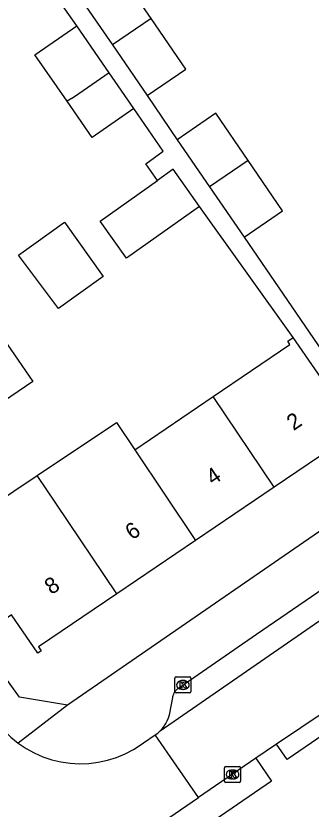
# Model space of a CAD drawing. Extents: x 157466 to 158888, y 383063 to 384677.
# Drawn here: x 158163.01 to 158181.47, y 383576.77 to 383626.43 of the extents above; entities that cross this region are included whole.
import ezdxf

# ---------------------------------------------------------------- set-up
doc = ezdxf.new("R2010")
doc.units = 0
for name, color, linetype in [('IMGEO_Kolk', 7, 'Continuous'), ('IMGEO_Pand', 7, 'Continuous'), ('IMGEO_Pand_nummerreeks', 7, 'Continuous'), ('IMGEO_Rijbaan_lokaal_open', 7, 'Continuous'), ('IMGEO_Voetpad_open', 7, 'Continuous')]:
    doc.layers.add(name, color=color, linetype=linetype)

msp = doc.modelspace()

# ---------------------------------------------------------------- linework, layer by layer
at = {"layer": 'IMGEO_Kolk'}
for p, q in [((158172.956, 383584.122), (158172.956, 383584.974)), ((158173.031, 383585.048), (158173.883, 383585.048)), ((158173.957, 383584.974), (158173.957, 383584.122)), ((158173.444, 383584.828), (158173.469, 383584.828)), ((158173.883, 383584.048), (158173.031, 383584.048)), ((158173.467, 383584.268), (158173.442, 383584.268)), ((158176.136, 383579.441), (158176.988, 383579.441)), ((158176.061, 383578.515), (158176.061, 383579.367)), ((158176.549, 383579.221), (158176.574, 383579.221)), ((158177.062, 383579.367), (158177.062, 383578.515)), ((158176.988, 383578.441), (158176.136, 383578.441)), ((158176.572, 383578.661), (158176.547, 383578.661))]:
    msp.add_line(p, q, dxfattribs=at)
for points in [[(158172.956, 383584.122), (158172.956, 383584.974)], [(158173.031, 383585.048), (158173.883, 383585.048)], [(158173.957, 383584.974), (158173.957, 383584.122)], [(158173.277, 383584.748), (158173.4, 383584.748), (158173.4, 383584.597), (158173.53, 383584.748), (158173.694, 383584.748), (158173.548, 383584.597), (158173.701, 383584.348), (158173.549, 383584.348), (158173.464, 383584.512), (158173.4, 383584.445), (158173.4, 383584.348), (158173.277, 383584.348), (158173.277, 383584.748)], [(158173.883, 383584.048), (158173.031, 383584.048)], [(158176.136, 383579.441), (158176.988, 383579.441)], [(158176.061, 383578.515), (158176.061, 383579.367)], [(158176.382, 383579.141), (158176.505, 383579.141), (158176.505, 383578.99), (158176.635, 383579.141), (158176.799, 383579.141), (158176.653, 383578.99), (158176.806, 383578.741), (158176.654, 383578.741), (158176.569, 383578.905), (158176.505, 383578.838), (158176.505, 383578.741), (158176.382, 383578.741), (158176.382, 383579.141)], [(158177.062, 383579.367), (158177.062, 383578.515)], [(158176.988, 383578.441), (158176.136, 383578.441)]]:
    msp.add_lwpolyline(points, dxfattribs=at)
for centre, start, end in [((158173.033, 383584.972), 91.552, 178.448), ((158173.033, 383584.972), 91.552, 178.448), ((158173.881, 383584.972), 1.552, 88.448), ((158173.881, 383584.972), 1.552, 88.448), ((158173.033, 383584.124), 181.552, 268.448), ((158173.033, 383584.124), 181.552, 268.448), ((158173.881, 383584.124), 271.552, 358.448), ((158173.881, 383584.124), 271.552, 358.448), ((158176.138, 383579.365), 91.552, 178.448), ((158176.138, 383579.365), 91.552, 178.448), ((158176.986, 383579.365), 1.552, 88.448), ((158176.986, 383579.365), 1.552, 88.448), ((158176.138, 383578.517), 181.552, 268.448), ((158176.138, 383578.517), 181.552, 268.448), ((158176.986, 383578.517), 271.552, 358.448), ((158176.986, 383578.517), 271.552, 358.448)]:
    msp.add_arc(centre, 0.0765, start, end, dxfattribs=at)
for centre, major_axis, ratio, start_param, end_param in [((158173.443, 383584.548), (-0.387, 0.002), 0.722429, 4.712389, 7.853982), ((158173.468, 383584.548), (-0.39, 0.002), 0.717154, 1.570796, 4.712389), ((158176.548, 383578.941), (-0.387, 0.002), 0.722429, 4.712389, 7.853982), ((158176.573, 383578.941), (-0.39, 0.002), 0.717154, 1.570796, 4.712389)]:
    msp.add_ellipse(centre, major_axis=major_axis, ratio=ratio, start_param=start_param, end_param=end_param, dxfattribs=at)
at = {"layer": 'IMGEO_Pand'}
for points in [[(158171.469, 383626.259), (158169.449, 383629.211), (158167.038, 383627.562)], [(158167.038, 383627.562), (158169.057, 383624.611)], [(158171.469, 383626.259), (158169.057, 383624.611)], [(158171.22, 383621.45), (158173.631, 383623.1), (158171.469, 383626.259)], [(158166.212, 383621.08), (158164.204, 383623.994), (158166.823, 383625.799)], [(158168.841, 383622.871), (158166.823, 383625.799)], [(158169.057, 383624.611), (158171.22, 383621.45)], [(158168.841, 383622.871), (158166.671, 383621.368), (158166.212, 383621.08)], [(158170.393, 383620.621), (158168.841, 383622.871)], [(158170.393, 383620.621), (158167.774, 383618.815), (158166.212, 383621.08)], [(158177.532, 383617.377), (158175.512, 383620.329), (158173.101, 383618.68)], [(158173.101, 383618.68), (158175.12, 383615.729)], [(158177.532, 383617.377), (158175.12, 383615.729)], [(158177.283, 383612.568), (158179.694, 383614.218), (158177.532, 383617.377)], [(158174.498, 383614.507), (158172.853, 383616.824), (158171.875, 383616.13)], [(158174.498, 383614.507), (158169.934, 383611.268), (158168.289, 383613.585), (158171.875, 383616.13)], [(158175.12, 383615.729), (158177.283, 383612.568)], [(158163.169, 383611.459), (158166.044, 383613.522), (158168.48, 383610.125), (158165.683, 383608.118), (158163.169, 383611.459)], [(158175.349, 383602.599), (158180.152, 383605.862), (158180.013, 383606.067), (158180.349, 383606.295)], [(158184.546, 383600.218), (158181.704, 383604.333), (158180.349, 383606.295)], [(158162.473, 383605.885), (158164.069, 383603.534), (158155.204, 383597.511), (158153.391, 383600.065)], [(158170.447, 383599.27), (158175.349, 383602.599)], [(158179.157, 383596.925), (158175.349, 383602.599)], [(158164.353, 383597.65), (158169.305, 383600.973), (158170.447, 383599.27)], [(158184.546, 383600.218), (158184.309, 383600.04), (158184.128, 383600.297), (158179.157, 383596.925)], [(158170.447, 383599.27), (158174.253, 383593.598)], [(158157.098, 383592.722), (158159.953, 383594.707), (158164.353, 383597.65)], [(158169.319, 383590.251), (158165.514, 383595.92), (158164.353, 383597.65)], [(158179.157, 383596.925), (158174.253, 383593.598)], [(158174.253, 383593.598), (158169.319, 383590.251)], [(158169.319, 383590.251), (158164.429, 383586.934), (158164.598, 383586.686), (158164.387, 383586.543), (158162.73, 383588.945), (158160.66, 383587.506)]]:
    msp.add_lwpolyline(points, dxfattribs=at)
at = {"layer": 'IMGEO_Rijbaan_lokaal_open'}
for points in [[(158172.026, 383581.665), (158212.721, 383609.818)], [(158188.368, 383586.938), (158179.317, 383580.832)], [(158161.925, 383582.204), (158162.284, 383581.68), (158162.705, 383581.271), (158163.161, 383580.901)], [(158163.161, 383580.901), (158163.648, 383580.574), (158164.163, 383580.291), (158164.7, 383580.056), (158165.257, 383579.869), (158165.828, 383579.733), (158166.409, 383579.649), (158166.995, 383579.617), (158167.581, 383579.637), (158168.164, 383579.709), (158168.737, 383579.833), (158169.298, 383580.008), (158169.84, 383580.233), (158170.36, 383580.505), (158170.854, 383580.822), (158170.989, 383580.92), (158171.721, 383581.416)], [(158171.721, 383581.416), (158171.879, 383581.534), (158172.026, 383581.665)], [(158174.425, 383577.495), (158171.721, 383581.416)], [(158179.317, 383580.832), (158178.018, 383579.96)], [(158178.018, 383579.96), (158174.425, 383577.495)], [(158155.655, 383564.619), (158174.425, 383577.495)]]:
    msp.add_lwpolyline(points, dxfattribs=at)
at = {"layer": 'IMGEO_Voetpad_open'}
for points in [[(158166.823, 383625.799), (158163.574, 383630.431)], [(158171.22, 383621.45), (158173.101, 383618.68)], [(158171.875, 383616.13), (158171.134, 383617.174), (158172.229, 383617.959), (158170.393, 383620.621)], [(158180.349, 383606.295), (158174.498, 383614.507)], [(158177.283, 383612.568), (158187.355, 383597.849)], [(158172.026, 383581.665), (158172.161, 383581.809), (158172.282, 383581.964), (158172.389, 383582.13), (158172.481, 383582.304), (158172.557, 383582.486), (158172.616, 383582.674), (158172.642, 383582.783), (158172.82, 383583.764), (158172.83, 383583.814), (158172.853, 383583.896), (158172.883, 383583.975), (158172.92, 383584.052), (158172.963, 383584.125), (158173.013, 383584.194), (158173.069, 383584.257), (158173.131, 383584.316), (158173.197, 383584.369), (158173.268, 383584.416), (158178.065, 383587.728), (158202.01, 383604.152)], [(158186.561, 383597.301), (158166.24, 383583.271)], [(158166.24, 383583.271), (158163.234, 383583.777), (158162.289, 383585.12), (158160.66, 383587.506)], [(158188.974, 383586.056), (158179.967, 383579.872), (158179.317, 383580.832)], [(158166.24, 383583.271), (158163.161, 383580.901)], [(158178.018, 383579.96), (158178.989, 383578.53), (158156.649, 383563.194)]]:
    msp.add_lwpolyline(points, dxfattribs=at)

# ---------------------------------------------------------------- texts
at = {"layer": 'IMGEO_Pand_nummerreeks'}
for s, p in [('2', (158180.378, 383600.434)), ('4', (158175.33, 383597.011)), ('6', (158170.281, 383593.586)), ('8', (158165.236, 383590.163))]:
    msp.add_text(s, height=1, rotation=34.1511, dxfattribs=at).set_placement(p)

doc.saveas('drawing.dxf')
